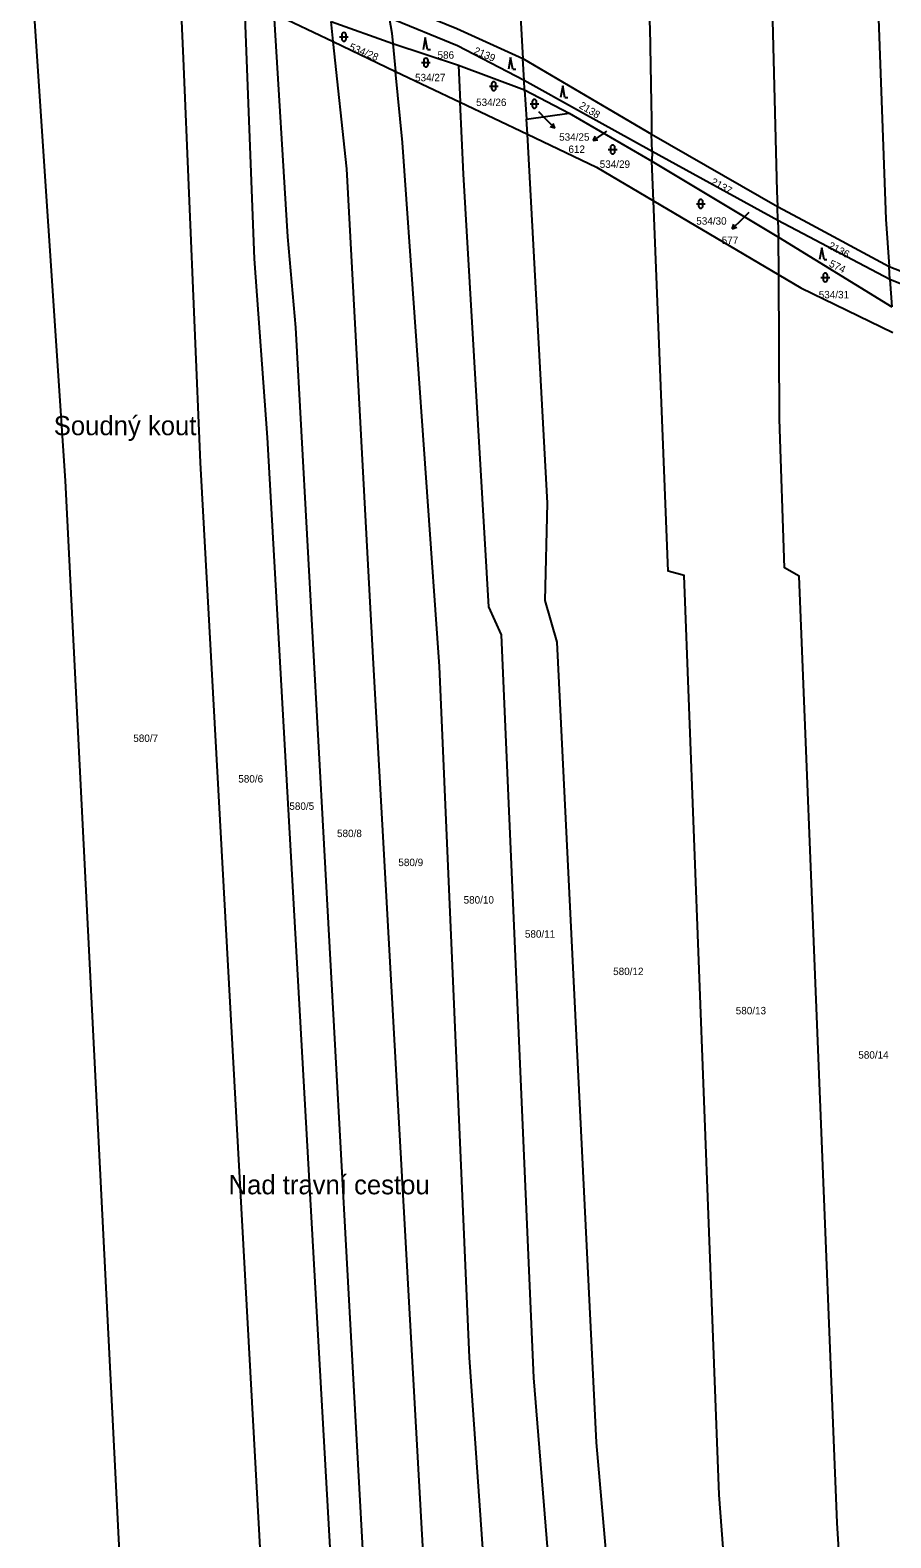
# Model space of a CAD drawing. Extents: x -776734 to -748832, y -1118122 to -976986.
# Drawn here: x -751833.7 to -751636.3, y -1112774.3 to -1112428.9 of the extents above; entities that cross this region are included whole.
import ezdxf

# ---------------------------------------------------------------- set-up
doc = ezdxf.new("R2010")
doc.units = 0
for name, color, linetype in [('KM_Hranice parcel', 7, 'Continuous'), ('KM_Parcelní čísla', 7, 'Continuous'), ('KM_Pop  PČ popisy', 7, 'Continuous'), ('KM_Značky kultur', 7, 'Continuous')]:
    doc.layers.add(name, color=color, linetype=linetype)

msp = doc.modelspace()

# ---------------------------------------------------------------- linework, layer by layer
at = {"layer": 'KM_Hranice parcel'}
for p, q in [((-751777.77, -1112425.07), (-751764.17, -1112431.55)), ((-751764.67, -1112426.93), (-751750.52, -1112431.97)), ((-751764.17, -1112431.55), (-751764.67, -1112426.93)), ((-751764.17, -1112431.55), (-751749.89, -1112438.36)), ((-751750.52, -1112431.97), (-751735.47, -1112436.98)), ((-751750.52, -1112431.97), (-751749.89, -1112438.36)), ((-751749.89, -1112438.36), (-751735.09, -1112445.42)), ((-751748.28, -1112454.69), (-751749.89, -1112438.36)), ((-751735.47, -1112436.98), (-751720.3, -1112442.63)), ((-751735.47, -1112436.98), (-751735.09, -1112445.42)), ((-751720.43, -1112440.46), (-751720.71, -1112435.41)), ((-751720.3, -1112442.63), (-751720.43, -1112440.46)), ((-751735.09, -1112445.42), (-751719.66, -1112452.78)), ((-751720.3, -1112442.63), (-751710.09, -1112447.93)), ((-751720.3, -1112442.63), (-751719.85, -1112449.35)), ((-751719.85, -1112449.35), (-751710.09, -1112447.93)), ((-751710.09, -1112447.93), (-751691.12, -1112458.94)), ((-751719.66, -1112452.78), (-751719.85, -1112449.35)), ((-751691.19, -1112452.72), (-751662.35, -1112469.29)), ((-751691.09, -1112456.71), (-751691.19, -1112452.72)), ((-751691.09, -1112456.71), (-751691.12, -1112458.94)), ((-751691.12, -1112458.94), (-751662.1, -1112476.34)), ((-751690.76, -1112468.04), (-751691.12, -1112458.94)), ((-751662.24, -1112472.52), (-751691.09, -1112456.71)), ((-751690.76, -1112468.04), (-751662.05, -1112484.98)), ((-751662.24, -1112472.52), (-751662.35, -1112469.29)), ((-751636.54, -1112486.04), (-751662.24, -1112472.52)), ((-751662.24, -1112472.52), (-751662.1, -1112476.34)), ((-751662.1, -1112476.34), (-751636.12, -1112492.32)), ((-751662.05, -1112484.98), (-751662.1, -1112476.34)), ((-751636.73, -1112483.09), (-751620.3, -1112489.52)), ((-751636.54, -1112486.04), (-751636.73, -1112483.09)), ((-751620.13, -1112492.74), (-751636.54, -1112486.04)), ((-751636.54, -1112486.04), (-751636.12, -1112492.32))]:
    msp.add_line(p, q, dxfattribs=at)
for points in [[(-751668.22, -1112317.47), (-751664.02, -1112405.55), (-751662.49, -1112465.81), (-751662.35, -1112469.29)], [(-751645.02, -1112315.46), (-751639.93, -1112381.64), (-751639.22, -1112424.16), (-751637.45, -1112472.24), (-751636.73, -1112483.09)], [(-751701.99, -1112321.27), (-751694.66, -1112389.37), (-751691.6, -1112428.3), (-751691.31, -1112445.66), (-751691.23, -1112449.14), (-751691.19, -1112452.72)], [(-751726.74, -1112322.01), (-751721.24, -1112425.9), (-751720.71, -1112435.41)], [(-751812.46, -1112792.75), (-751825.57, -1112532.15), (-751833.36, -1112415.32), (-751833.69, -1112399.9)], [(-751799.53, -1112414.7), (-751798.63, -1112435.41), (-751794.73, -1112527.99), (-751778.69, -1112818.23)], [(-751784.65, -1112421.79), (-751782.29, -1112481.31), (-751779.37, -1112522.24), (-751761.59, -1112836.12)], [(-751751.81, -1112422.03), (-751735.86, -1112428.52), (-751720.71, -1112435.41)], [(-751753.26, -1112852.19), (-751772.73, -1112497.05), (-751774.59, -1112476.24), (-751777.77, -1112425.07)], [(-751720.43, -1112440.46), (-751735.67, -1112432.53), (-751751.33, -1112426.1)], [(-751751.33, -1112426.1), (-751750.77, -1112429.62), (-751750.52, -1112431.97)], [(-751735.68, -1112929.67), (-751738.93, -1112861.04), (-751754.94, -1112574.12), (-751761.05, -1112460.7), (-751764.17, -1112431.55)], [(-751720.71, -1112435.41), (-751701.19, -1112446.86), (-751691.19, -1112452.72)], [(-751691.09, -1112456.71), (-751707.51, -1112447.62), (-751720.43, -1112440.46)], [(-751708.2, -1112952.87), (-751709.05, -1112850.94), (-751718.22, -1112737.66), (-751725.58, -1112567.44), (-751728.52, -1112561.01), (-751734.35, -1112461.93), (-751735.09, -1112445.42)], [(-751721.2, -1112941.89), (-751722.05, -1112889.45), (-751732.93, -1112733.06), (-751739.86, -1112574.73), (-751748.28, -1112454.69)], [(-751719.66, -1112452.78), (-751703.83, -1112460.33), (-751690.76, -1112468.04)], [(-751696.69, -1112956.03), (-751694.76, -1112892.27), (-751697.34, -1112826.51), (-751703.84, -1112752.51), (-751712.83, -1112569.14), (-751715.58, -1112559.57), (-751715.03, -1112537.32), (-751719.66, -1112452.78)], [(-751668.06, -1112961.23), (-751667.14, -1112877.91), (-751675.68, -1112764.52), (-751683.74, -1112553.86), (-751687.41, -1112552.85), (-751690.76, -1112468.04)], [(-751662.35, -1112469.29), (-751656.47, -1112472.46), (-751636.73, -1112483.09)], [(-751662.05, -1112484.98), (-751656.98, -1112487.97), (-751635.91, -1112498.19)], [(-751640.93, -1112969.92), (-751640.06, -1112908.49), (-751648.68, -1112770.9), (-751657.34, -1112554.05), (-751660.74, -1112552.12), (-751661.84, -1112518.06), (-751662.05, -1112484.98)]]:
    msp.add_lwpolyline(points, dxfattribs=at)
at = {"layer": 'KM_Pop  PČ popisy'}
for p, q in [((-751717.16, -1112447.54), (-751715.49, -1112449.25)), ((-751715.49, -1112449.25), (-751713.405, -1112451.409)), ((-751713.405, -1112451.409), (-751714.461, -1112451.036)), ((-751713.405, -1112451.409), (-751713.741, -1112450.34)), ((-751702.13, -1112452.51), (-751704.618, -1112454.188)), ((-751701.53, -1112452.1), (-751702.13, -1112452.51)), ((-751704.618, -1112454.188), (-751704.068, -1112453.213)), ((-751704.618, -1112454.188), (-751703.508, -1112454.043)), ((-751670.53, -1112472.32), (-751672.689, -1112474.405)), ((-751668.86, -1112470.69), (-751670.53, -1112472.32)), ((-751672.689, -1112474.405), (-751672.316, -1112473.349)), ((-751672.689, -1112474.405), (-751671.62, -1112474.069))]:
    msp.add_line(p, q, dxfattribs=at)
at = {"layer": 'KM_Značky kultur'}
for p, q in [((-751762.731, -1112430.461), (-751760.729, -1112430.461)), ((-751762.231, -1112429.961), (-751762.231, -1112430.962)), ((-751761.229, -1112430.962), (-751761.229, -1112429.961)), ((-751743.08, -1112430.64), (-751743.582, -1112433.32)), ((-751742.578, -1112433.32), (-751743.08, -1112430.64)), ((-751742.578, -1112433.32), (-751741.91, -1112433.32)), ((-751723.51, -1112435.2), (-751724.012, -1112437.88)), ((-751723.008, -1112437.88), (-751723.51, -1112435.2)), ((-751743.951, -1112436.341), (-751741.949, -1112436.341)), ((-751743.451, -1112435.841), (-751743.451, -1112436.842)), ((-751742.449, -1112436.842), (-751742.449, -1112435.841)), ((-751723.008, -1112437.88), (-751722.34, -1112437.88)), ((-751728.381, -1112441.751), (-751726.379, -1112441.751)), ((-751727.881, -1112441.251), (-751727.881, -1112442.252)), ((-751726.879, -1112442.252), (-751726.879, -1112441.251)), ((-751711.57, -1112441.71), (-751712.072, -1112444.39)), ((-751711.068, -1112444.39), (-751711.57, -1112441.71)), ((-751718.561, -1112445.301), (-751718.561, -1112446.302)), ((-751717.559, -1112446.302), (-751717.559, -1112445.301)), ((-751711.068, -1112444.39), (-751710.4, -1112444.39)), ((-751719.061, -1112445.801), (-751717.059, -1112445.801)), ((-751700.621, -1112455.771), (-751700.621, -1112456.772)), ((-751699.619, -1112456.772), (-751699.619, -1112455.771)), ((-751701.121, -1112456.271), (-751699.119, -1112456.271)), ((-751680.931, -1112468.711), (-751678.929, -1112468.711)), ((-751680.431, -1112468.211), (-751680.431, -1112469.212)), ((-751679.429, -1112469.212), (-751679.429, -1112468.211)), ((-751652.16, -1112478.8), (-751652.662, -1112481.48)), ((-751651.658, -1112481.48), (-751652.16, -1112478.8)), ((-751651.658, -1112481.48), (-751650.99, -1112481.48)), ((-751652.361, -1112485.581), (-751650.359, -1112485.581)), ((-751651.861, -1112485.081), (-751651.861, -1112486.082)), ((-751650.859, -1112486.082), (-751650.859, -1112485.081))]:
    msp.add_line(p, q, dxfattribs=at)
for centre, start, end in [((-751761.73, -1112429.9609), 0, 180), ((-751761.73, -1112430.9609), 180, 359.987886), ((-751742.95, -1112435.8409), 0, 180), ((-751742.95, -1112436.8409), 180, 359.987886), ((-751727.38, -1112441.2509), 0, 180), ((-751727.38, -1112442.2509), 180, 359.987886), ((-751718.06, -1112445.3009), 0, 180), ((-751718.06, -1112446.3009), 180, 359.987886), ((-751700.12, -1112455.7709), 0, 180), ((-751700.12, -1112456.7709), 180, 359.987886), ((-751679.93, -1112468.2109), 0, 180), ((-751679.93, -1112469.2109), 180, 359.987886), ((-751651.36, -1112485.0809), 0, 180), ((-751651.36, -1112486.0809), 180, 359.987886)]:
    msp.add_arc(centre, 0.5, start, end, dxfattribs=at)

# ---------------------------------------------------------------- texts
at = {"layer": 'KM_Parcelní čísla'}
for s, rotation, p in [('534/28', 338, (-751760.688, -1112433.409)), ('2139', 337, (-751732.119, -1112434.25)), ('2138', 329, (-751707.977, -1112446.646)), ('2137', 331, (-751677.773, -1112464.161)), ('2136', 332, (-751650.855, -1112478.814)), ('574', 334, (-751650.652, -1112482.984))]:
    msp.add_text(s, height=1.7, rotation=rotation, dxfattribs=at).set_placement(p)
for s, p in [('586', (-751740.275, -1112435.47)), ('534/27', (-751745.427, -1112440.63)), ('534/26', (-751731.427, -1112446.3)), ('534/25', (-751712.39, -1112454.248)), ('612', (-751710.26, -1112457.048)), ('534/29', (-751703.087, -1112460.47)), ('534/30', (-751680.947, -1112473.49)), ('577', (-751675.11, -1112477.928)), ('534/31', (-751652.867, -1112490.36)), ('580/7', (-751810.038, -1112592)), ('580/6', (-751785.958, -1112601.3)), ('580/5', (-751774.248, -1112607.55)), ('580/8', (-751763.318, -1112613.8)), ('580/9', (-751749.258, -1112620.44)), ('580/10', (-751734.297, -1112629.03)), ('580/11', (-751720.247, -1112636.84)), ('580/12', (-751700.007, -1112645.41)), ('580/13', (-751671.897, -1112654.4)), ('580/14', (-751643.797, -1112664.55))]:
    msp.add_text(s, height=1.7, dxfattribs=at).set_placement(p)
at = {"layer": 'KM_Pop  PČ popisy'}
for s, p in [('Soudný kout', (-751828.277, -1112521.72)), ('Nad travní cestou', (-751788.19, -1112695.636))]:
    msp.add_text(s, height=4.399998, dxfattribs=at).set_placement(p)

doc.saveas('drawing.dxf')
